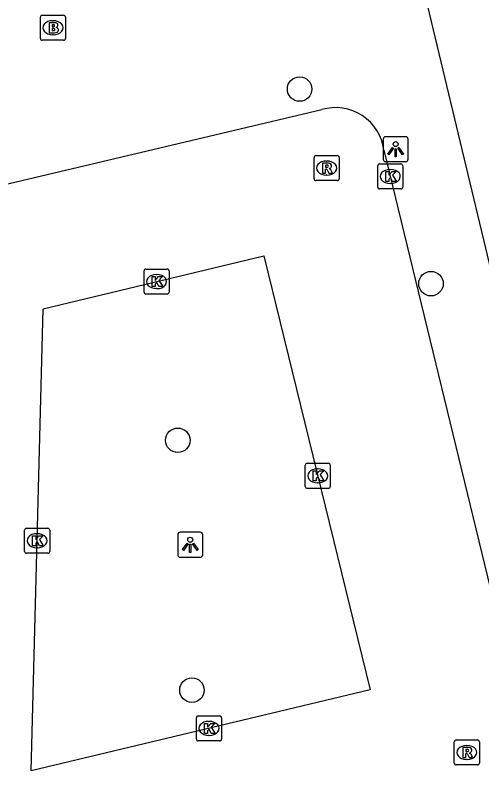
# Model space of a CAD drawing. Extents: x 162082 to 163393, y 388091 to 388632.
# Drawn here: x 162979.08 to 162997.7, y 388162.41 to 388192.57 of the extents above; entities that cross this region are included whole.
import ezdxf

# ---------------------------------------------------------------- set-up
doc = ezdxf.new("R2010")
doc.units = 0
for name, color, linetype in [('IMGEO_Boom', 7, 'Continuous'), ('IMGEO_Brandkraan', 7, 'Continuous'), ('IMGEO_Kolk', 7, 'Continuous'), ('IMGEO_Lichtpunt', 7, 'Continuous'), ('IMGEO_Rijbaan_lokaal_open', 7, 'Continuous'), ('IMGEO_Rioolput', 7, 'Continuous'), ('IMGEO_Voetpad_open', 7, 'Continuous')]:
    doc.layers.add(name, color=color, linetype=linetype)

msp = doc.modelspace()

# ---------------------------------------------------------------- linework, layer by layer
at = {"layer": 'IMGEO_Boom'}
for centre in [(162990.432, 388189.618), (162995.672, 388181.851), (162985.574, 388175.6), (162986.137, 388165.628)]:
    msp.add_circle(centre, 0.489, dxfattribs=at)
at = {"layer": 'IMGEO_Brandkraan'}
for p, q in [((162980.093, 388191.639), (162980.093, 388192.491)), ((162980.168, 388192.565), (162981.02, 388192.565)), ((162981.094, 388192.491), (162981.094, 388191.639)), ((162980.581, 388192.345), (162980.606, 388192.345)), ((162980.604, 388191.785), (162980.579, 388191.785)), ((162981.02, 388191.565), (162980.168, 388191.565))]:
    msp.add_line(p, q, dxfattribs=at)
for points in [[(162980.093, 388191.639), (162980.093, 388192.491)], [(162980.168, 388192.565), (162981.02, 388192.565)], [(162981.094, 388192.491), (162981.094, 388191.639)], [(162980.441, 388192.265), (162980.441, 388191.865), (162980.654, 388191.865)], [(162980.672, 388192.265), (162980.441, 388192.265)], [(162980.62, 388192.184), (162980.566, 388192.184), (162980.566, 388192.108)], [(162980.566, 388192.108), (162980.619, 388192.108)], [(162980.628, 388192.032), (162980.566, 388192.032), (162980.566, 388191.951)], [(162980.566, 388191.951), (162980.628, 388191.951)], [(162981.02, 388191.565), (162980.168, 388191.565)]]:
    msp.add_lwpolyline(points, dxfattribs=at)
for centre, radius, start, end in [((162980.17, 388192.489), 0.0765, 91.552, 178.448), ((162980.17, 388192.489), 0.0765, 91.552, 178.448), ((162981.018, 388192.489), 0.0765, 1.552, 88.448), ((162981.018, 388192.489), 0.0765, 1.552, 88.448), ((162980.621, 388192.146), 0.0379, 267.8285, 90.9355), ((162980.676, 388192.12), 0.145, 59.4692, 91.5367), ((162980.701, 388192.167), 0.0922, 285.5137, 58.1501), ((162980.629, 388191.991), 0.0404, 269.8759, 90.5077), ((162980.66, 388192.116), 0.251, 268.6676, 293.5347), ((162980.706, 388191.975), 0.105, 301.3115, 78.989), ((162980.17, 388191.641), 0.0765, 181.552, 268.448), ((162980.17, 388191.641), 0.0765, 181.552, 268.448), ((162981.018, 388191.641), 0.0765, 271.552, 358.448), ((162981.018, 388191.641), 0.0765, 271.552, 358.448)]:
    msp.add_arc(centre, radius, start, end, dxfattribs=at)
for centre, major_axis, ratio, start_param, end_param in [((162980.58, 388192.065), (-0.387, 0.002), 0.722429, 4.712389, 7.853982), ((162980.605, 388192.065), (-0.39, 0.002), 0.717154, 1.570796, 4.712389)]:
    msp.add_ellipse(centre, major_axis=major_axis, ratio=ratio, start_param=start_param, end_param=end_param, dxfattribs=at)
at = {"layer": 'IMGEO_Kolk'}
for p, q in [((162993.547, 388185.704), (162993.547, 388186.556)), ((162993.622, 388186.63), (162994.474, 388186.63)), ((162994.035, 388186.41), (162994.06, 388186.41)), ((162994.548, 388186.556), (162994.548, 388185.704)), ((162994.058, 388185.85), (162994.033, 388185.85)), ((162994.474, 388185.63), (162993.622, 388185.63)), ((162984.226, 388181.508), (162984.226, 388182.36)), ((162984.301, 388182.434), (162985.153, 388182.434)), ((162984.714, 388182.214), (162984.739, 388182.214)), ((162985.227, 388182.36), (162985.227, 388181.508)), ((162984.737, 388181.654), (162984.712, 388181.654)), ((162985.153, 388181.434), (162984.301, 388181.434)), ((162990.654, 388173.756), (162990.654, 388174.608)), ((162990.729, 388174.682), (162991.581, 388174.682)), ((162991.655, 388174.608), (162991.655, 388173.756)), ((162991.142, 388174.462), (162991.167, 388174.462)), ((162991.165, 388173.902), (162991.14, 388173.902)), ((162991.581, 388173.682), (162990.729, 388173.682)), ((162979.461, 388171.165), (162979.461, 388172.017)), ((162979.536, 388172.091), (162980.388, 388172.091)), ((162980.462, 388172.017), (162980.462, 388171.165)), ((162979.949, 388171.871), (162979.974, 388171.871)), ((162979.972, 388171.311), (162979.947, 388171.311)), ((162980.388, 388171.091), (162979.536, 388171.091)), ((162986.315, 388163.676), (162986.315, 388164.528)), ((162986.39, 388164.602), (162987.242, 388164.602)), ((162986.803, 388164.382), (162986.828, 388164.382)), ((162987.316, 388164.528), (162987.316, 388163.676)), ((162986.826, 388163.822), (162986.801, 388163.822)), ((162987.242, 388163.602), (162986.39, 388163.602))]:
    msp.add_line(p, q, dxfattribs=at)
for points in [[(162993.547, 388185.704), (162993.547, 388186.556)], [(162993.622, 388186.63), (162994.474, 388186.63)], [(162994.548, 388186.556), (162994.548, 388185.704)], [(162993.868, 388186.33), (162993.991, 388186.33), (162993.991, 388186.179), (162994.121, 388186.33), (162994.285, 388186.33), (162994.139, 388186.179), (162994.292, 388185.93), (162994.14, 388185.93), (162994.055, 388186.094), (162993.991, 388186.027), (162993.991, 388185.93), (162993.868, 388185.93), (162993.868, 388186.33)], [(162994.474, 388185.63), (162993.622, 388185.63)], [(162984.226, 388181.508), (162984.226, 388182.36)], [(162984.301, 388182.434), (162985.153, 388182.434)], [(162984.547, 388182.134), (162984.67, 388182.134), (162984.67, 388181.983), (162984.8, 388182.134), (162984.964, 388182.134), (162984.818, 388181.983), (162984.971, 388181.734), (162984.819, 388181.734), (162984.734, 388181.898), (162984.67, 388181.831), (162984.67, 388181.734), (162984.547, 388181.734), (162984.547, 388182.134)], [(162985.227, 388182.36), (162985.227, 388181.508)], [(162985.153, 388181.434), (162984.301, 388181.434)], [(162990.654, 388173.756), (162990.654, 388174.608)], [(162990.729, 388174.682), (162991.581, 388174.682)], [(162991.655, 388174.608), (162991.655, 388173.756)], [(162990.975, 388174.382), (162991.098, 388174.382), (162991.098, 388174.231), (162991.228, 388174.382), (162991.392, 388174.382), (162991.246, 388174.231), (162991.399, 388173.982), (162991.247, 388173.982), (162991.162, 388174.146), (162991.098, 388174.079), (162991.098, 388173.982), (162990.975, 388173.982), (162990.975, 388174.382)], [(162991.581, 388173.682), (162990.729, 388173.682)], [(162979.461, 388171.165), (162979.461, 388172.017)], [(162979.536, 388172.091), (162980.388, 388172.091)], [(162980.462, 388172.017), (162980.462, 388171.165)], [(162979.782, 388171.791), (162979.905, 388171.791), (162979.905, 388171.64), (162980.035, 388171.791), (162980.199, 388171.791), (162980.053, 388171.64), (162980.206, 388171.391), (162980.054, 388171.391), (162979.969, 388171.555), (162979.905, 388171.488), (162979.905, 388171.391), (162979.782, 388171.391), (162979.782, 388171.791)], [(162980.388, 388171.091), (162979.536, 388171.091)], [(162986.315, 388163.676), (162986.315, 388164.528)], [(162986.39, 388164.602), (162987.242, 388164.602)], [(162987.316, 388164.528), (162987.316, 388163.676)], [(162986.636, 388164.302), (162986.759, 388164.302), (162986.759, 388164.151), (162986.889, 388164.302), (162987.053, 388164.302), (162986.907, 388164.151), (162987.06, 388163.902), (162986.908, 388163.902), (162986.823, 388164.066), (162986.759, 388163.999), (162986.759, 388163.902), (162986.636, 388163.902), (162986.636, 388164.302)], [(162987.242, 388163.602), (162986.39, 388163.602)]]:
    msp.add_lwpolyline(points, dxfattribs=at)
for centre, start, end in [((162993.624, 388186.554), 91.552, 178.448), ((162993.624, 388186.554), 91.552, 178.448), ((162994.472, 388186.554), 1.552, 88.448), ((162994.472, 388186.554), 1.552, 88.448), ((162993.624, 388185.706), 181.552, 268.448), ((162993.624, 388185.706), 181.552, 268.448), ((162994.472, 388185.706), 271.552, 358.448), ((162994.472, 388185.706), 271.552, 358.448), ((162984.303, 388182.358), 91.552, 178.448), ((162984.303, 388182.358), 91.552, 178.448), ((162985.151, 388182.358), 1.552, 88.448), ((162985.151, 388182.358), 1.552, 88.448), ((162984.303, 388181.51), 181.552, 268.448), ((162984.303, 388181.51), 181.552, 268.448), ((162985.151, 388181.51), 271.552, 358.448), ((162985.151, 388181.51), 271.552, 358.448), ((162990.731, 388174.606), 91.552, 178.448), ((162990.731, 388174.606), 91.552, 178.448), ((162991.579, 388174.606), 1.552, 88.448), ((162991.579, 388174.606), 1.552, 88.448), ((162990.731, 388173.758), 181.552, 268.448), ((162990.731, 388173.758), 181.552, 268.448), ((162991.579, 388173.758), 271.552, 358.448), ((162991.579, 388173.758), 271.552, 358.448), ((162979.538, 388172.015), 91.552, 178.448), ((162979.538, 388172.015), 91.552, 178.448), ((162980.386, 388172.015), 1.552, 88.448), ((162980.386, 388172.015), 1.552, 88.448), ((162979.538, 388171.167), 181.552, 268.448), ((162979.538, 388171.167), 181.552, 268.448), ((162980.386, 388171.167), 271.552, 358.448), ((162980.386, 388171.167), 271.552, 358.448), ((162986.392, 388164.526), 91.552, 178.448), ((162986.392, 388164.526), 91.552, 178.448), ((162987.24, 388164.526), 1.552, 88.448), ((162987.24, 388164.526), 1.552, 88.448), ((162986.392, 388163.678), 181.552, 268.448), ((162986.392, 388163.678), 181.552, 268.448), ((162987.24, 388163.678), 271.552, 358.448), ((162987.24, 388163.678), 271.552, 358.448)]:
    msp.add_arc(centre, 0.0765, start, end, dxfattribs=at)
for centre, major_axis, ratio, start_param, end_param in [((162994.034, 388186.13), (-0.387, 0.002), 0.722429, 4.712389, 7.853982), ((162994.059, 388186.13), (-0.39, 0.002), 0.717154, 1.570796, 4.712389), ((162984.713, 388181.934), (-0.387, 0.002), 0.722429, 4.712389, 7.853982), ((162984.738, 388181.934), (-0.39, 0.002), 0.717154, 1.570796, 4.712389), ((162991.141, 388174.182), (-0.387, 0.002), 0.722429, 4.712389, 7.853982), ((162991.166, 388174.182), (-0.39, 0.002), 0.717154, 1.570796, 4.712389), ((162979.948, 388171.591), (-0.387, 0.002), 0.722429, 4.712389, 7.853982), ((162979.973, 388171.591), (-0.39, 0.002), 0.717154, 1.570796, 4.712389), ((162986.802, 388164.102), (-0.387, 0.002), 0.722429, 4.712389, 7.853982), ((162986.827, 388164.102), (-0.39, 0.002), 0.717154, 1.570796, 4.712389)]:
    msp.add_ellipse(centre, major_axis=major_axis, ratio=ratio, start_param=start_param, end_param=end_param, dxfattribs=at)
at = {"layer": 'IMGEO_Lichtpunt'}
for p, q in [((162993.765, 388187.621), (162993.765, 388186.814)), ((162993.765, 388187.621), (162993.765, 388186.814)), ((162994.667, 388187.716), (162993.859, 388187.716)), ((162994.667, 388187.716), (162993.859, 388187.716)), ((162994.761, 388186.814), (162994.761, 388187.621)), ((162994.761, 388186.814), (162994.761, 388187.621)), ((162993.859, 388186.72), (162994.667, 388186.72)), ((162993.859, 388186.72), (162994.667, 388186.72)), ((162986.471, 388171.929), (162985.663, 388171.929)), ((162986.471, 388171.929), (162985.663, 388171.929)), ((162985.569, 388171.834), (162985.569, 388171.027)), ((162985.569, 388171.834), (162985.569, 388171.027)), ((162986.565, 388171.027), (162986.565, 388171.834)), ((162986.565, 388171.027), (162986.565, 388171.834)), ((162985.663, 388170.933), (162986.471, 388170.933)), ((162985.663, 388170.933), (162986.471, 388170.933))]:
    msp.add_line(p, q, dxfattribs=at)
for points in [[(162994.139, 388187.285), (162994.178, 388187.257), (162993.99, 388186.995), (162993.952, 388187.022), (162994.139, 388187.285)], [(162994.351, 388187.257), (162994.389, 388187.284), (162994.576, 388187.022), (162994.537, 388186.994), (162994.351, 388187.257)], [(162994.241, 388187.237), (162994.288, 388187.237), (162994.288, 388186.915), (162994.241, 388186.915), (162994.241, 388187.237)], [(162985.943, 388171.498), (162985.982, 388171.47), (162985.794, 388171.208), (162985.756, 388171.235), (162985.943, 388171.498)], [(162986.045, 388171.45), (162986.092, 388171.45), (162986.092, 388171.128), (162986.045, 388171.128), (162986.045, 388171.45)], [(162986.155, 388171.47), (162986.193, 388171.497), (162986.38, 388171.235), (162986.341, 388171.207), (162986.155, 388171.47)]]:
    msp.add_lwpolyline(points, dxfattribs=at)
for centre in [(162994.264, 388187.419), (162986.068, 388171.632)]:
    msp.add_circle(centre, 0.0994, dxfattribs=at)
for centre, start, end in [((162993.859, 388187.621), 90, 180), ((162993.859, 388187.621), 90, 180), ((162994.667, 388187.621), 0, 90), ((162994.667, 388187.621), 0, 90), ((162993.859, 388186.814), 180, 270), ((162993.859, 388186.814), 180, 270), ((162994.667, 388186.814), 270, 0), ((162994.667, 388186.814), 270, 360), ((162985.663, 388171.834), 90, 180), ((162985.663, 388171.834), 90, 180), ((162986.471, 388171.834), 0, 90), ((162986.471, 388171.834), 0, 90), ((162985.663, 388171.027), 180, 270), ((162985.663, 388171.027), 180, 270), ((162986.471, 388171.027), 270, 0), ((162986.471, 388171.027), 270, 360)]:
    msp.add_arc(centre, 0.0946, start, end, dxfattribs=at)
at = {"layer": 'IMGEO_Rijbaan_lokaal_open'}
for points in [[(162976.356, 388185.268), (162991.313, 388188.799)], [(162993.793, 388187.177), (162999.532, 388163.532)], [(162979.725, 388162.406), (162980.203, 388180.849), (162989.004, 388182.958), (162993.246, 388165.644), (162979.725, 388162.406)]]:
    msp.add_lwpolyline(points, dxfattribs=at)
msp.add_arc((162991.862, 388186.931), 1.947, 7.2613, 106.3668, dxfattribs=at)
at = {"layer": 'IMGEO_Rioolput'}
for p, q in [((162991.084, 388186.964), (162991.936, 388186.964)), ((162991.009, 388186.038), (162991.009, 388186.89)), ((162991.497, 388186.744), (162991.522, 388186.744)), ((162992.01, 388186.89), (162992.01, 388186.038)), ((162991.52, 388186.184), (162991.495, 388186.184)), ((162991.936, 388185.964), (162991.084, 388185.964)), ((162996.603, 388162.716), (162996.603, 388163.568)), ((162996.678, 388163.642), (162997.53, 388163.642)), ((162997.604, 388163.568), (162997.604, 388162.716)), ((162997.091, 388163.422), (162997.116, 388163.422)), ((162997.114, 388162.862), (162997.089, 388162.862)), ((162997.53, 388162.642), (162996.678, 388162.642))]:
    msp.add_line(p, q, dxfattribs=at)
for points in [[(162991.084, 388186.964), (162991.936, 388186.964)], [(162991.009, 388186.038), (162991.009, 388186.89)], [(162991.598, 388186.662), (162991.346, 388186.664), (162991.346, 388186.264)], [(162992.01, 388186.89), (162992.01, 388186.038)], [(162991.346, 388186.264), (162991.47, 388186.264), (162991.47, 388186.426), (162991.481, 388186.426)], [(162991.524, 388186.583), (162991.47, 388186.583), (162991.47, 388186.502)], [(162991.47, 388186.502), (162991.522, 388186.502)], [(162991.528, 388186.397), (162991.599, 388186.264), (162991.739, 388186.264), (162991.674, 388186.39)], [(162991.936, 388185.964), (162991.084, 388185.964)], [(162996.603, 388162.716), (162996.603, 388163.568)], [(162996.678, 388163.642), (162997.53, 388163.642)], [(162997.604, 388163.568), (162997.604, 388162.716)], [(162997.192, 388163.34), (162996.94, 388163.342), (162996.94, 388162.942)], [(162997.118, 388163.261), (162997.064, 388163.261), (162997.064, 388163.18)], [(162997.064, 388163.18), (162997.116, 388163.18)], [(162996.94, 388162.942), (162997.064, 388162.942), (162997.064, 388163.104), (162997.075, 388163.104)], [(162997.122, 388163.075), (162997.193, 388162.942), (162997.333, 388162.942), (162997.268, 388163.068)], [(162997.53, 388162.642), (162996.678, 388162.642)]]:
    msp.add_lwpolyline(points, dxfattribs=at)
for centre, radius, start, end in [((162991.086, 388186.888), 0.0765, 91.552, 178.448), ((162991.086, 388186.888), 0.0765, 91.552, 178.448), ((162991.934, 388186.888), 0.0765, 1.552, 88.448), ((162991.934, 388186.888), 0.0765, 1.552, 88.448), ((162991.597, 388186.552), 0.109, 350.3612, 89.416), ((162991.48, 388186.373), 0.0533, 26.0293, 88.6989), ((162991.506, 388186.691), 0.19, 274.7715, 282.9687), ((162991.53, 388186.487), 0.0964, 77.0061, 93.1865), ((162991.544, 388186.544), 0.0378, 276.6634, 79.6772), ((162991.595, 388186.552), 0.112, 277.5842, 350.9817), ((162991.579, 388186.337), 0.108, 29.5134, 73.7905), ((162991.086, 388186.04), 0.0765, 181.552, 268.448), ((162991.086, 388186.04), 0.0765, 181.552, 268.448), ((162991.934, 388186.04), 0.0765, 271.552, 358.448), ((162991.934, 388186.04), 0.0765, 271.552, 358.448), ((162996.68, 388163.566), 0.0765, 91.552, 178.448), ((162996.68, 388163.566), 0.0765, 91.552, 178.448), ((162997.528, 388163.566), 0.0765, 1.552, 88.448), ((162997.528, 388163.566), 0.0765, 1.552, 88.448), ((162997.1, 388163.369), 0.19, 274.7715, 282.9687), ((162997.124, 388163.165), 0.0964, 77.0061, 93.1865), ((162997.138, 388163.222), 0.0378, 276.6634, 79.6772), ((162997.191, 388163.23), 0.109, 350.3612, 89.416), ((162997.189, 388163.23), 0.112, 277.5842, 350.9817), ((162997.074, 388163.051), 0.0533, 26.0293, 88.6989), ((162997.173, 388163.015), 0.108, 29.5134, 73.7905), ((162996.68, 388162.718), 0.0765, 181.552, 268.448), ((162996.68, 388162.718), 0.0765, 181.552, 268.448), ((162997.528, 388162.718), 0.0765, 271.552, 358.448), ((162997.528, 388162.718), 0.0765, 271.552, 358.448)]:
    msp.add_arc(centre, radius, start, end, dxfattribs=at)
for centre, major_axis, ratio, start_param, end_param in [((162991.496, 388186.464), (-0.387, 0.002), 0.722429, 4.712389, 7.853982), ((162991.521, 388186.464), (-0.39, 0.002), 0.717154, 1.570796, 4.712389), ((162997.09, 388163.142), (-0.387, 0.002), 0.722429, 4.712389, 7.853982), ((162997.115, 388163.142), (-0.39, 0.002), 0.717154, 1.570796, 4.712389)]:
    msp.add_ellipse(centre, major_axis=major_axis, ratio=ratio, start_param=start_param, end_param=end_param, dxfattribs=at)
at = {"layer": 'IMGEO_Voetpad_open'}
msp.add_lwpolyline([(162994.905, 388195.542), (163000, 388174.273), (163002.767, 388162.72)], dxfattribs=at)

doc.saveas('drawing.dxf')
